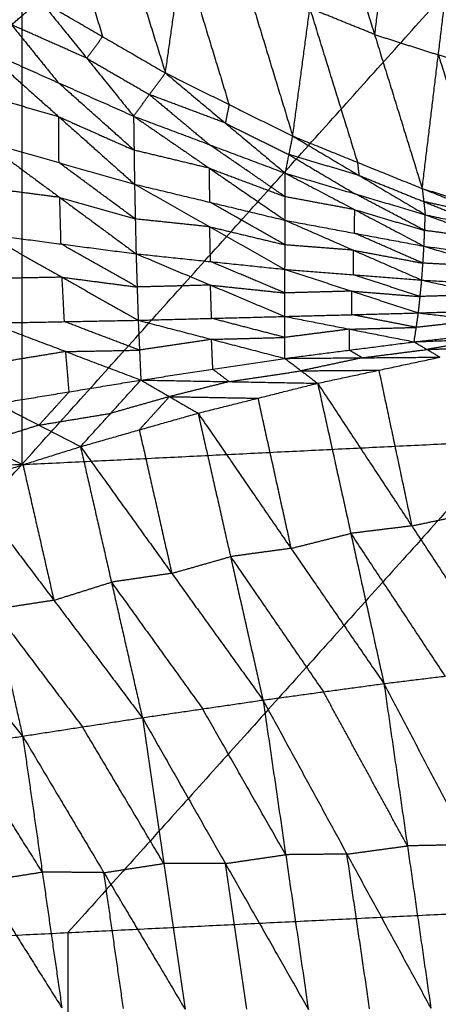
# Model space of a CAD drawing. Header units: millimetres. Extents: x -106 to 110, y -96 to 120.
# Tile 467 of 656: x 5.11 to 8.23, y -62.81 to -55.46. Entities that reach past the tile are written whole.
import ezdxf

# ---------------------------------------------------------------- set-up
doc = ezdxf.new("R2010")
doc.units = ezdxf.units.MM
doc.header["$MEASUREMENT"] = 0
doc.layers.add('Default', color=7, linetype='Continuous', true_color=0x000000)

msp = doc.modelspace()

# ---------------------------------------------------------------- linework, layer by layer
at = {"layer": 'Default'}
for points in [[(5.5056, -53.6329, -0.8718), (5.85, -54.7458, -0.1139), (6.1944, -55.8588, 0.6441)], [(6.1944, -55.8588, 0.6441), (6.3227, -54.9569, -0.1499), (6.4511, -54.055, -0.9439)], [(6.4511, -54.055, -0.9439), (6.7984, -55.1926, -0.1299), (7.1457, -56.3301, 0.6842)], [(7.1457, -56.3301, 0.6842), (7.2733, -55.3761, -0.1618), (7.4009, -54.4222, -1.0077)], [(7.4009, -54.4222, -1.0077), (7.7569, -55.5717, -0.1432), (8.113, -56.7211, 0.7213)], [(5.3812, -54.4745, -0.1347), (5.5534, -55.031, 0.2443), (5.7256, -55.5875, 0.6233)], [(7.8774, -54.5747, -1.0345), (7.8172, -55.0732, -0.5888), (7.7569, -55.5717, -0.1432)], [(8.113, -56.7211, 0.7213), (8.2335, -55.7242, -0.17), (8.3539, -54.7272, -1.0613)], [(6.3227, -54.9569, -0.1499), (6.4964, -55.5257, 0.2571), (6.67, -56.0945, 0.6642)], [(1.8192, -62.4523, 4.6759), (5.1218, -58.7807, 4.4319), (8.4244, -55.1091, 4.1879)], [(4.8328, -55.6824, 0.0803), (5.0448, -55.4993, 0.3414), (5.2568, -55.3162, 0.6025)], [(5.1218, -55.2713, 4.1879), (5.1218, -57.026, 4.3099), (5.1218, -58.7807, 4.4319)], [(5.2568, -55.3162, 0.6025), (5.6067, -55.7485, 0.4249), (5.9567, -56.1809, 0.2474)], [(5.2568, -55.3162, 0.6025), (5.7256, -55.5875, 0.6233), (6.1944, -55.8588, 0.6441)], [(7.2733, -55.3761, -0.1618), (7.4513, -55.9509, 0.2705), (7.6293, -56.5256, 0.7028)], [(7.7569, -55.5717, -0.1432), (7.5151, -55.4739, -0.1525), (7.2733, -55.3761, -0.1618)], [(5.0448, -55.4993, 0.3414), (5.2197, -55.7155, 0.2526), (5.3947, -55.9316, 0.1638)], [(5.6067, -55.7485, 0.4249), (5.3257, -55.6239, 0.3831), (5.0448, -55.4993, 0.3414)], [(5.7256, -55.5875, 0.6233), (5.6662, -55.668, 0.5241), (5.6067, -55.7485, 0.4249)], [(7.7569, -55.5717, -0.1432), (7.9952, -55.6479, -0.1566), (8.2335, -55.7242, -0.17)], [(4.8328, -55.6824, 0.0803), (5.3947, -55.9316, 0.1638), (5.9567, -56.1809, 0.2474)], [(4.8328, -55.6824, 0.0803), (5.3983, -56.1855, 0.0619), (5.9638, -56.6887, 0.0435)], [(5.6067, -55.7485, 0.4249), (5.8411, -55.8842, 0.4353), (6.0755, -56.0199, 0.4457)], [(8.2335, -55.7242, -0.17), (8.4157, -56.2971, 0.2837), (8.5979, -56.8699, 0.7375)], [(8.7184, -55.873, -0.1538), (8.4759, -55.7986, -0.1619), (8.2335, -55.7242, -0.17)], [(5.9567, -56.1809, 0.2474), (6.0755, -56.0199, 0.4457), (6.1944, -55.8588, 0.6441)], [(6.1944, -55.8588, 0.6441), (6.6424, -56.2327, 0.5216), (7.0904, -56.6067, 0.399)], [(6.1944, -55.8588, 0.6441), (6.67, -56.0945, 0.6642), (7.1457, -56.3301, 0.6842)], [(5.9602, -56.4348, 0.1454), (5.6775, -56.1832, 0.1546), (5.3947, -55.9316, 0.1638)], [(5.3983, -56.1855, 0.0619), (5.1162, -56.1052, 0.0051), (4.8341, -56.0249, -0.0517)], [(6.0755, -56.0199, 0.4457), (6.2995, -56.2068, 0.3845), (6.5236, -56.3938, 0.3232)], [(6.6424, -56.2327, 0.5216), (6.359, -56.1263, 0.4836), (6.0755, -56.0199, 0.4457)], [(6.67, -56.0945, 0.6642), (6.6562, -56.1636, 0.5929), (6.6424, -56.2327, 0.5216)], [(5.3996, -56.5281, -0.0701), (5.3989, -56.3568, -0.0041), (5.3983, -56.1855, 0.0619)], [(5.3983, -56.1855, 0.0619), (5.6792, -56.3102, 0.1037), (5.9602, -56.4348, 0.1454)], [(5.9567, -56.1809, 0.2474), (5.9602, -56.4348, 0.1454), (5.9638, -56.6887, 0.0435)], [(5.9567, -56.1809, 0.2474), (6.5229, -56.5695, 0.2477), (7.089, -56.9581, 0.248)], [(5.9567, -56.1809, 0.2474), (6.5236, -56.3938, 0.3232), (7.0904, -56.6067, 0.399)], [(6.6424, -56.2327, 0.5216), (6.8802, -56.3506, 0.5316), (7.118, -56.4684, 0.5416)], [(7.0904, -56.6067, 0.399), (7.118, -56.4684, 0.5416), (7.1457, -56.3301, 0.6842)], [(7.1457, -56.3301, 0.6842), (7.6293, -56.5256, 0.7028), (8.113, -56.7211, 0.7213)], [(7.1457, -56.3301, 0.6842), (7.6408, -56.6231, 0.6019), (8.136, -56.9162, 0.5196)], [(4.8355, -56.3675, -0.1837), (5.3996, -56.5281, -0.0701), (5.9638, -56.6887, 0.0435)], [(4.8355, -56.3675, -0.1837), (5.4053, -56.7877, -0.0786), (5.9752, -57.2079, 0.0266)], [(7.0897, -56.7824, 0.3235), (6.8066, -56.5881, 0.3233), (6.5236, -56.3938, 0.3232)], [(6.5229, -56.5695, 0.2477), (6.2416, -56.5021, 0.1966), (5.9602, -56.4348, 0.1454)], [(7.118, -56.4684, 0.5416), (7.3656, -56.6149, 0.5004), (7.6132, -56.7614, 0.4593)], [(7.6408, -56.6231, 0.6019), (7.3794, -56.5458, 0.5717), (7.118, -56.4684, 0.5416)], [(5.9695, -56.9483, 0.035), (5.6845, -56.7382, -0.0175), (5.3996, -56.5281, -0.0701)], [(6.5264, -56.8234, 0.1458), (6.5246, -56.6964, 0.1967), (6.5229, -56.5695, 0.2477)], [(6.5229, -56.5695, 0.2477), (6.8063, -56.6759, 0.2856), (7.0897, -56.7824, 0.3235)], [(7.6293, -56.5256, 0.7028), (7.6351, -56.5744, 0.6523), (7.6408, -56.6231, 0.6019)], [(7.089, -56.9581, 0.248), (7.0897, -56.7824, 0.3235), (7.0904, -56.6067, 0.399)], [(7.0904, -56.6067, 0.399), (7.6086, -56.879, 0.4045), (8.1268, -57.1513, 0.4101)], [(7.0904, -56.6067, 0.399), (7.6132, -56.7614, 0.4593), (8.136, -56.9162, 0.5196)], [(7.6408, -56.6231, 0.6019), (7.8827, -56.7209, 0.6112), (8.1245, -56.8187, 0.6205)], [(5.4053, -56.7877, -0.0786), (5.1251, -56.7512, -0.1373), (4.8449, -56.7146, -0.196)], [(5.9638, -56.6887, 0.0435), (5.9695, -56.9483, 0.035), (5.9752, -57.2079, 0.0266)], [(5.9638, -56.6887, 0.0435), (6.5258, -57.0066, 0.1405), (7.0879, -57.3244, 0.2375)], [(5.9638, -56.6887, 0.0435), (6.5264, -56.8234, 0.1458), (7.089, -56.9581, 0.248)], [(5.4147, -57.1348, -0.0909), (5.41, -56.9613, -0.0847), (5.4053, -56.7877, -0.0786)], [(5.4053, -56.7877, -0.0786), (5.6874, -56.868, -0.0218), (5.9695, -56.9483, 0.035)], [(7.6086, -56.879, 0.4045), (7.3492, -56.8307, 0.364), (7.0897, -56.7824, 0.3235)], [(8.1314, -57.0337, 0.4648), (7.8723, -56.8976, 0.4621), (7.6132, -56.7614, 0.4593)], [(8.113, -56.7211, 0.7213), (8.1245, -56.8187, 0.6205), (8.136, -56.9162, 0.5196)], [(8.113, -56.7211, 0.7213), (8.5979, -56.8699, 0.7375), (9.0828, -57.0187, 0.7536)], [(8.113, -56.7211, 0.7213), (8.6451, -56.9329, 0.6698), (9.1771, -57.1448, 0.6183)], [(7.0885, -57.1413, 0.2427), (6.8074, -56.9823, 0.1942), (6.5264, -56.8234, 0.1458)], [(8.1245, -56.8187, 0.6205), (8.3905, -56.9246, 0.5947), (8.6566, -57.0305, 0.5689)], [(8.6451, -56.9329, 0.6698), (8.3848, -56.8758, 0.6451), (8.1245, -56.8187, 0.6205)], [(7.6079, -57.0547, 0.329), (7.6083, -56.9668, 0.3668), (7.6086, -56.879, 0.4045)], [(7.6086, -56.879, 0.4045), (7.87, -56.9564, 0.4347), (8.1314, -57.0337, 0.4648)], [(8.1268, -57.1513, 0.4101), (8.1314, -57.0337, 0.4648), (8.136, -56.9162, 0.5196)], [(8.136, -56.9162, 0.5196), (8.6465, -57.1036, 0.5307), (9.157, -57.291, 0.5418)], [(8.136, -56.9162, 0.5196), (8.6566, -57.0305, 0.5689), (9.1771, -57.1448, 0.6183)], [(6.5258, -57.0066, 0.1405), (6.2476, -56.9774, 0.0878), (5.9695, -56.9483, 0.035)], [(6.5315, -57.2662, 0.132), (6.5287, -57.1364, 0.1363), (6.5258, -57.0066, 0.1405)], [(6.5258, -57.0066, 0.1405), (6.8071, -57.0739, 0.1916), (7.0885, -57.1413, 0.2427)], [(7.0879, -57.3244, 0.2375), (7.0885, -57.1413, 0.2427), (7.089, -56.9581, 0.248)], [(7.089, -56.9581, 0.248), (7.5994, -57.1813, 0.3263), (8.1097, -57.4046, 0.4046)], [(7.089, -56.9581, 0.248), (7.6079, -57.0547, 0.329), (8.1268, -57.1513, 0.4101)], [(4.8543, -57.0617, -0.2083), (5.4147, -57.1348, -0.0909), (5.9752, -57.2079, 0.0266)], [(4.8543, -57.0617, -0.2083), (5.4227, -57.3828, -0.0314), (5.9911, -57.704, 0.1456)], [(8.1183, -57.278, 0.4073), (7.8631, -57.1663, 0.3682), (7.6079, -57.0547, 0.329)], [(8.6465, -57.1036, 0.5307), (8.389, -57.0687, 0.4978), (8.1314, -57.0337, 0.4648)], [(5.9831, -57.456, 0.0861), (5.6989, -57.2954, -0.0024), (5.4147, -57.1348, -0.0909)], [(7.5994, -57.1813, 0.3263), (7.3439, -57.1613, 0.2845), (7.0885, -57.1413, 0.2427)], [(8.1097, -57.4046, 0.4046), (8.1183, -57.278, 0.4073), (8.1268, -57.1513, 0.4101)], [(8.1268, -57.1513, 0.4101), (8.6258, -57.304, 0.4751), (9.1247, -57.4568, 0.5401)], [(8.1268, -57.1513, 0.4101), (8.6419, -57.2211, 0.4759), (9.157, -57.291, 0.5418)], [(5.9752, -57.2079, 0.0266), (5.9831, -57.456, 0.0861), (5.9911, -57.704, 0.1456)], [(5.9752, -57.2079, 0.0266), (6.5312, -57.4417, 0.1753), (7.0873, -57.6755, 0.3241)], [(5.9752, -57.2079, 0.0266), (6.5315, -57.2662, 0.132), (7.0879, -57.3244, 0.2375)], [(7.5988, -57.3645, 0.321), (7.5991, -57.2729, 0.3237), (7.5994, -57.1813, 0.3263)], [(7.5994, -57.1813, 0.3263), (7.8588, -57.2296, 0.3668), (8.1183, -57.278, 0.4073)], [(7.0876, -57.5, 0.2808), (6.8096, -57.3831, 0.2064), (6.5315, -57.2662, 0.132)], [(8.6258, -57.304, 0.4751), (8.372, -57.291, 0.4412), (8.1183, -57.278, 0.4073)], [(7.0873, -57.6755, 0.3241), (7.0876, -57.5, 0.2808), (7.0879, -57.3244, 0.2375)], [(7.0879, -57.3244, 0.2375), (7.5865, -57.4868, 0.3517), (8.085, -57.6492, 0.466)], [(7.0879, -57.3244, 0.2375), (7.5988, -57.3645, 0.321), (8.1097, -57.4046, 0.4046)], [(8.0974, -57.5269, 0.4353), (7.8481, -57.4457, 0.3782), (7.5988, -57.3645, 0.321)], [(5.4227, -57.3828, -0.0314), (5.1472, -57.3881, -0.081), (4.8718, -57.3933, -0.1307)], [(5.4402, -57.7144, 0.0463), (5.4314, -57.5486, 0.0075), (5.4227, -57.3828, -0.0314)], [(5.4227, -57.3828, -0.0314), (5.7029, -57.4194, 0.0274), (5.9831, -57.456, 0.0861)], [(6.5312, -57.4417, 0.1753), (6.2572, -57.4489, 0.1307), (5.9831, -57.456, 0.0861)], [(6.5392, -57.6898, 0.2348), (6.5352, -57.5658, 0.2051), (6.5312, -57.4417, 0.1753)], [(6.5312, -57.4417, 0.1753), (6.8094, -57.4709, 0.228), (7.0876, -57.5, 0.2808)], [(8.085, -57.6492, 0.466), (8.0974, -57.5269, 0.4353), (8.1097, -57.4046, 0.4046)], [(8.1097, -57.4046, 0.4046), (8.5952, -57.5114, 0.4929), (9.0808, -57.6182, 0.5812)], [(8.1097, -57.4046, 0.4046), (8.6172, -57.4307, 0.4723), (9.1247, -57.4568, 0.5401)], [(7.5865, -57.4868, 0.3517), (7.337, -57.4934, 0.3162), (7.0876, -57.5, 0.2808)], [(7.5861, -57.6623, 0.395), (7.5863, -57.5746, 0.3734), (7.5865, -57.4868, 0.3517)], [(7.5865, -57.4868, 0.3517), (7.8419, -57.5068, 0.3935), (8.0974, -57.5269, 0.4353)], [(8.5952, -57.5114, 0.4929), (8.3463, -57.5191, 0.4641), (8.0974, -57.5269, 0.4353)], [(7.0873, -57.6755, 0.3241), (7.5861, -57.6623, 0.395), (8.085, -57.6492, 0.466)], [(8.0688, -57.7571, 0.5387), (7.8275, -57.7097, 0.4669), (7.5861, -57.6623, 0.395)], [(8.0526, -57.865, 0.6115), (8.0688, -57.7571, 0.5387), (8.085, -57.6492, 0.466)], [(8.085, -57.6492, 0.466), (8.5829, -57.6337, 0.5236), (9.0808, -57.6182, 0.5812)], [(8.085, -57.6492, 0.466), (8.555, -57.7034, 0.5728), (9.025, -57.7576, 0.6796)], [(4.8893, -57.7249, -0.053), (5.4402, -57.7144, 0.0463), (5.9911, -57.704, 0.1456)], [(4.8893, -57.7249, -0.053), (5.4502, -57.9375, 0.1863), (6.0112, -58.1502, 0.4257)], [(6.0011, -57.9271, 0.2857), (5.7207, -57.8208, 0.166), (5.4402, -57.7144, 0.0463)], [(5.9911, -57.704, 0.1456), (6.5392, -57.6898, 0.2348), (7.0873, -57.6755, 0.3241)], [(5.9911, -57.704, 0.1456), (6.0011, -57.9271, 0.2857), (6.0112, -58.1502, 0.4257)], [(5.9911, -57.704, 0.1456), (6.539, -57.8463, 0.3371), (7.087, -57.9885, 0.5285)], [(7.0871, -57.832, 0.4263), (6.8131, -57.7609, 0.3306), (6.5392, -57.6898, 0.2348)], [(7.087, -57.9885, 0.5285), (7.0871, -57.832, 0.4263), (7.0873, -57.6755, 0.3241)], [(7.0873, -57.6755, 0.3241), (7.5699, -57.7703, 0.4678), (8.0526, -57.865, 0.6115)], [(8.555, -57.7034, 0.5728), (8.3119, -57.7302, 0.5557), (8.0688, -57.7571, 0.5387)], [(7.5699, -57.7703, 0.4678), (7.3285, -57.8011, 0.447), (7.0871, -57.832, 0.4263)], [(7.5698, -57.9267, 0.57), (7.5699, -57.8485, 0.5189), (7.5699, -57.7703, 0.4678)], [(7.5699, -57.7703, 0.4678), (7.8194, -57.7637, 0.5032), (8.0688, -57.7571, 0.5387)], [(8.0526, -57.865, 0.6115), (8.5388, -57.8113, 0.6455), (9.025, -57.7576, 0.6796)], [(8.0526, -57.865, 0.6115), (8.6137, -57.8418, 0.7181), (9.1749, -57.8186, 0.8247)], [(6.539, -57.8463, 0.3371), (6.2701, -57.8867, 0.3114), (6.0011, -57.9271, 0.2857)], [(6.539, -57.8463, 0.3371), (6.8131, -57.8392, 0.3817), (7.0871, -57.832, 0.4263)], [(6.5491, -58.0694, 0.4771), (6.5441, -57.9578, 0.4071), (6.539, -57.8463, 0.3371)], [(7.087, -57.9885, 0.5285), (7.5698, -57.9267, 0.57), (8.0526, -57.865, 0.6115)], [(8.0526, -57.865, 0.6115), (8.1491, -57.9221, 0.7212), (8.2457, -57.9793, 0.831)], [(8.6137, -57.8418, 0.7181), (8.3814, -57.882, 0.7197), (8.1491, -57.9221, 0.7212)], [(5.4502, -57.9375, 0.1863), (5.1825, -57.9815, 0.158), (4.9147, -58.0254, 0.1296)], [(5.4502, -57.9375, 0.1863), (5.7257, -57.9323, 0.236), (6.0011, -57.9271, 0.2857)], [(5.4756, -58.238, 0.369), (5.4629, -58.0878, 0.2777), (5.4502, -57.9375, 0.1863)], [(7.5698, -57.9267, 0.57), (7.6181, -57.9553, 0.6249), (7.6663, -57.9839, 0.6798)], [(7.6663, -57.9839, 0.6798), (7.9077, -57.953, 0.7005), (8.1491, -57.9221, 0.7212)], [(8.1491, -57.9221, 0.7212), (8.4297, -57.9106, 0.7746), (8.7103, -57.899, 0.8279)], [(6.0112, -58.1502, 0.4257), (6.5491, -58.0694, 0.4771), (7.087, -57.9885, 0.5285)], [(7.087, -57.9885, 0.5285), (7.6663, -57.9839, 0.6798), (8.2457, -57.9793, 0.831)], [(7.087, -57.9885, 0.5285), (7.2093, -58.0812, 0.6852), (7.3317, -58.174, 0.8419)], [(7.6663, -57.9839, 0.6798), (7.4378, -58.0326, 0.6825), (7.2093, -58.0812, 0.6852)], [(7.3317, -58.174, 0.8419), (7.7887, -58.0766, 0.8365), (8.2457, -57.9793, 0.831)], [(6.5491, -58.0694, 0.4771), (6.6103, -58.1157, 0.5555), (6.6714, -58.1621, 0.6338)], [(6.6714, -58.1621, 0.6338), (6.9404, -58.1217, 0.6595), (7.2093, -58.0812, 0.6852)], [(7.2093, -58.0812, 0.6852), (7.499, -58.0789, 0.7608), (7.7887, -58.0766, 0.8365)], [(7.7887, -58.0766, 0.8365), (7.9119, -58.6577, 0.4569), (8.035, -59.2387, 0.0773)], [(4.94, -58.3259, 0.3123), (5.4756, -58.238, 0.369), (6.0112, -58.1502, 0.4257)], [(5.5602, -58.647, 0.8758), (5.7857, -58.3986, 0.6508), (6.0112, -58.1502, 0.4257)], [(6.0112, -58.1502, 0.4257), (6.2248, -58.2738, 0.6413), (6.4384, -58.3974, 0.8569)], [(6.0112, -58.1502, 0.4257), (6.6714, -58.1621, 0.6338), (7.3317, -58.174, 0.8419)], [(6.6714, -58.1621, 0.6338), (6.4481, -58.218, 0.6376), (6.2248, -58.2738, 0.6413)], [(6.4384, -58.3974, 0.8569), (6.885, -58.2857, 0.8494), (7.3317, -58.174, 0.8419)], [(7.3317, -58.174, 0.8419), (7.5794, -59.2945, 0.1128), (7.8271, -60.4151, -0.6162)], [(7.3317, -58.174, 0.8419), (8.035, -59.2387, 0.0773), (8.7384, -60.3035, -0.6873)], [(5.4756, -58.238, 0.369), (5.3629, -58.3622, 0.4815), (5.2501, -58.4864, 0.5941)], [(4.94, -58.3259, 0.3123), (5.2501, -58.4864, 0.5941), (5.5602, -58.647, 0.8758)], [(6.2248, -58.2738, 0.6413), (6.0053, -58.3362, 0.646), (5.7857, -58.3986, 0.6508)], [(5.9993, -58.5222, 0.8664), (6.1121, -58.398, 0.7538), (6.2248, -58.2738, 0.6413)], [(6.2248, -58.2738, 0.6413), (6.5549, -58.2798, 0.7453), (6.885, -58.2857, 0.8494)], [(6.885, -58.2857, 0.8494), (7.0089, -58.846, 0.4848), (7.1327, -59.4063, 0.1203)], [(5.2501, -58.4864, 0.5941), (5.5179, -58.4425, 0.6224), (5.7857, -58.3986, 0.6508)], [(5.5602, -58.647, 0.8758), (5.9993, -58.5222, 0.8664), (6.4384, -58.3974, 0.8569)], [(6.4384, -58.3974, 0.8569), (6.681, -59.4677, 0.164), (6.9236, -60.5379, -0.5288)], [(6.4384, -58.3974, 0.8569), (7.1327, -59.4063, 0.1203), (7.8271, -60.4151, -0.6162)], [(5.2501, -58.4864, 0.5941), (5.0351, -58.5541, 0.5997), (4.82, -58.6217, 0.6054)], [(5.9993, -58.5222, 0.8664), (6.1206, -59.0573, 0.5199), (6.2419, -59.5925, 0.1735)], [(4.82, -58.6217, 0.6054), (4.9751, -58.702, 0.7462), (5.1301, -58.7823, 0.8871)], [(5.1218, -58.7807, 4.4319), (6.9451, -58.6911, 4.4319), (8.7684, -58.6016, 4.4319)], [(8.7684, -58.6016, 4.4319), (7.1171, -60.4374, 4.5539), (5.4658, -62.2732, 4.6759)], [(4.7, -58.9175, 0.8984), (5.1301, -58.7823, 0.8871), (5.5602, -58.647, 0.8758)], [(5.5602, -58.647, 0.8758), (5.7913, -59.6582, 0.2245), (6.0224, -60.6695, -0.4269)], [(5.5602, -58.647, 0.8758), (6.2419, -59.5925, 0.1735), (6.9236, -60.5379, -0.5288)], [(5.1218, -58.7807, 4.4319), (3.4705, -58.8618, 4.4319), (1.8192, -58.9429, 4.4319)], [(5.1301, -58.7823, 0.8871), (5.2457, -59.2879, 0.5614), (5.3612, -59.7935, 0.2358)], [(4.7, -58.9175, 0.8984), (4.914, -59.8623, 0.2925), (5.1281, -60.807, -0.3134)], [(4.7, -58.9175, 0.8984), (5.3612, -59.7935, 0.2358), (6.0224, -60.6695, -0.4269)], [(8.035, -59.2387, 0.0773), (8.2636, -59.1901, 0.0746), (8.4921, -59.1414, 0.0719)], [(3.8482, -59.2076, 0.9247), (4.4881, -60.0073, 0.3056), (5.1281, -60.807, -0.3134)], [(8.035, -59.2387, 0.0773), (7.8072, -59.2666, 0.0951), (7.5794, -59.2945, 0.1128)], [(7.1327, -59.4063, 0.1203), (7.3561, -59.3504, 0.1166), (7.5794, -59.2945, 0.1128)], [(7.5794, -59.2945, 0.1128), (7.9311, -59.8269, -0.2695), (8.2827, -60.3593, -0.6518)], [(7.1327, -59.4063, 0.1203), (6.9069, -59.437, 0.1422), (6.681, -59.4677, 0.164)], [(6.2419, -59.5925, 0.1735), (6.4615, -59.5301, 0.1688), (6.681, -59.4677, 0.164)], [(6.681, -59.4677, 0.164), (7.0282, -59.9721, -0.2042), (7.3753, -60.4765, -0.5725)], [(6.2419, -59.5925, 0.1735), (6.0166, -59.6253, 0.199), (5.7913, -59.6582, 0.2245)], [(5.3612, -59.7935, 0.2358), (5.5763, -59.7259, 0.2301), (5.7913, -59.6582, 0.2245)], [(5.7913, -59.6582, 0.2245), (6.1322, -60.131, -0.1267), (6.473, -60.6037, -0.4779)], [(5.3612, -59.7935, 0.2358), (5.1376, -59.8279, 0.2641), (4.914, -59.8623, 0.2925)], [(4.914, -59.8623, 0.2925), (5.2446, -60.3002, -0.0388), (5.5752, -60.7382, -0.3702)], [(7.8271, -60.4151, -0.6162), (8.2827, -60.3593, -0.6518), (8.7384, -60.3035, -0.6873)], [(6.9236, -60.5379, -0.5288), (7.3753, -60.4765, -0.5725), (7.8271, -60.4151, -0.6162)], [(7.8271, -60.4151, -0.6162), (8.0024, -61.6261, -0.9266), (8.1777, -62.837, -1.2369)], [(7.8271, -60.4151, -0.6162), (8.4595, -61.6174, -0.9726), (9.0919, -62.8197, -1.3289)], [(6.0224, -60.6695, -0.4269), (6.473, -60.6037, -0.4779), (6.9236, -60.5379, -0.5288)], [(6.9236, -60.5379, -0.5288), (7.093, -61.6919, -0.8257), (7.2624, -62.8459, -1.1227)], [(6.9236, -60.5379, -0.5288), (7.5506, -61.6875, -0.8828), (8.1777, -62.837, -1.2369)], [(8.0024, -61.6261, -0.9266), (7.6889, -61.0513, -0.7495), (7.3753, -60.4765, -0.5725)], [(7.093, -61.6919, -0.8257), (6.783, -61.1478, -0.6518), (6.473, -60.6037, -0.4779)], [(5.1281, -60.807, -0.3134), (5.5752, -60.7382, -0.3702), (6.0224, -60.6695, -0.4269)], [(6.0224, -60.6695, -0.4269), (6.1821, -61.7574, -0.7079), (6.3418, -62.8453, -0.9889)], [(6.0224, -60.6695, -0.4269), (6.6424, -61.7577, -0.7748), (7.2624, -62.8459, -1.1227)], [(6.1821, -61.7574, -0.7079), (5.8787, -61.2478, -0.539), (5.5752, -60.7382, -0.3702)], [(4.2341, -60.9488, -0.1909), (4.6811, -60.8779, -0.2522), (5.1281, -60.807, -0.3134)], [(5.1281, -60.807, -0.3134), (5.2746, -61.8211, -0.5766), (5.4211, -62.8352, -0.8398)], [(5.1281, -60.807, -0.3134), (5.7349, -61.8261, -0.6512), (6.3418, -62.8453, -0.9889)], [(5.2746, -61.8211, -0.5766), (4.9778, -61.3495, -0.4144), (4.6811, -60.8779, -0.2522)], [(4.2341, -60.9488, -0.1909), (4.8276, -61.892, -0.5154), (5.4211, -62.8352, -0.8398)], [(7.5506, -61.6875, -0.8828), (7.7765, -61.6568, -0.9047), (8.0024, -61.6261, -0.9266)], [(8.4595, -61.6174, -0.9726), (8.2309, -61.6217, -0.9496), (8.0024, -61.6261, -0.9266)], [(6.6424, -61.7577, -0.7748), (6.8677, -61.7248, -0.8003), (7.093, -61.6919, -0.8257)], [(7.5506, -61.6875, -0.8828), (7.3218, -61.6897, -0.8543), (7.093, -61.6919, -0.8257)], [(7.7201, -62.8415, -1.1798), (7.6353, -62.2645, -1.0313), (7.5506, -61.6875, -0.8828)], [(5.7349, -61.8261, -0.6512), (5.9585, -61.7917, -0.6795), (6.1821, -61.7574, -0.7079)], [(6.6424, -61.7577, -0.7748), (6.4122, -61.7575, -0.7414), (6.1821, -61.7574, -0.7079)], [(6.8021, -62.8456, -1.0558), (6.7222, -62.3016, -0.9153), (6.6424, -61.7577, -0.7748)], [(4.8276, -61.892, -0.5154), (5.0511, -61.8566, -0.546), (5.2746, -61.8211, -0.5766)], [(5.7349, -61.8261, -0.6512), (5.5048, -61.8236, -0.6139), (5.2746, -61.8211, -0.5766)], [(5.8814, -62.8403, -0.9144), (5.8082, -62.3332, -0.7828), (5.7349, -61.8261, -0.6512)], [(1.8192, -69.0163, 5.5886), (5.4658, -65.5552, 5.1322), (9.1124, -62.094, 4.6759)], [(1.8192, -62.4523, 4.6759), (5.4658, -62.2732, 4.6759), (9.1124, -62.094, 4.6759)], [(5.4658, -62.2732, 4.6759), (5.4658, -63.9142, 4.904), (5.4658, -65.5552, 5.1322)]]:
    msp.add_open_spline(points, degree=2, dxfattribs=at)

doc.saveas('drawing.dxf')
